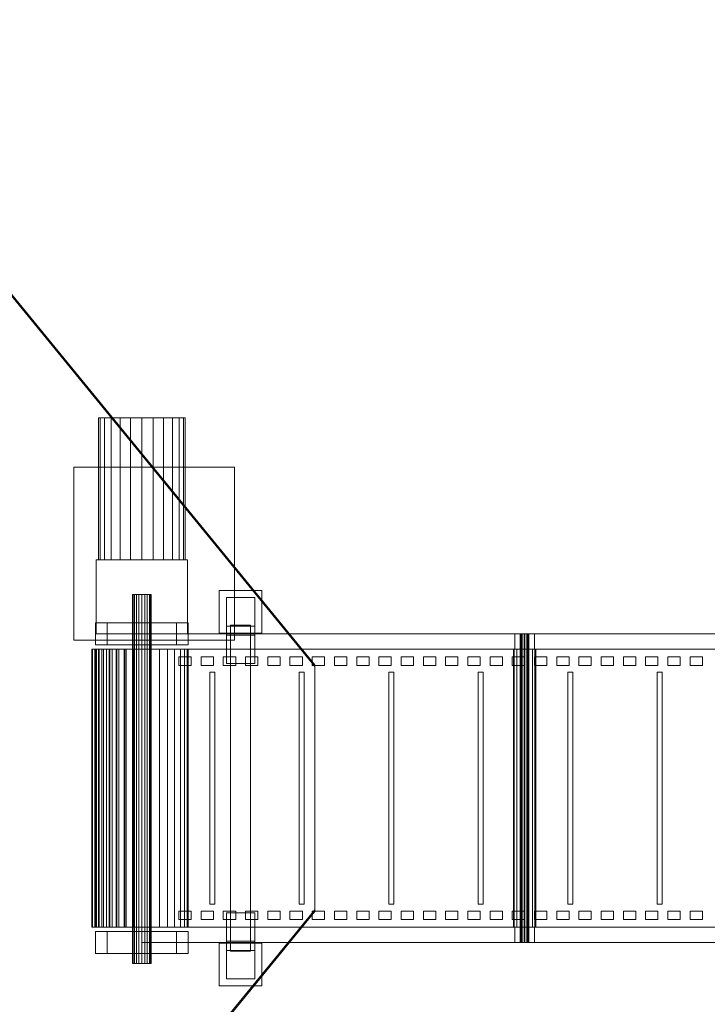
# Model space of a CAD drawing. Header units: millimetres. Extents: x -4738 to 65662, y -68080 to 6847.
# Tile 1046 of 1056: x 60863 to 61977, y -18350 to -16755. Entities that reach past the tile are written whole.
import ezdxf

# ---------------------------------------------------------------- set-up
doc = ezdxf.new("R2010")
doc.units = ezdxf.units.MM
doc.layers.add('superior_C04', color=7, linetype='Continuous', lineweight=0)
doc.layers.add('superior_secador', color=7, linetype='Continuous', lineweight=0)

msp = doc.modelspace()

# ---------------------------------------------------------------- linework, layer by layer
at = {"layer": 'superior_C04'}
for p, q in [((60993.519, -17400), (60991.134, -17400)), ((60991.134, -17400), (60991.134, -17630)), ((61000.512, -17400), (60993.519, -17400)), ((60993.519, -17400), (60993.519, -17630)), ((61011.636, -17400), (61000.512, -17400)), ((61000.512, -17400), (61000.512, -17630)), ((61026.134, -17400), (61011.636, -17400)), ((61011.636, -17400), (61011.636, -17630)), ((61043.017, -17400), (61026.134, -17400)), ((61026.134, -17400), (61026.134, -17630)), ((61061.134, -17400), (61043.017, -17400)), ((61043.017, -17400), (61043.017, -17630)), ((61079.251, -17400), (61061.134, -17400)), ((61061.134, -17400), (61061.134, -17630)), ((61096.134, -17400), (61079.251, -17400)), ((61079.251, -17400), (61079.251, -17630)), ((61110.631, -17400), (61096.134, -17400)), ((61096.134, -17400), (61096.134, -17630)), ((61121.756, -17400), (61110.631, -17400)), ((61110.631, -17400), (61110.631, -17630)), ((61128.749, -17400), (61121.756, -17400)), ((61121.756, -17400), (61121.756, -17630)), ((61128.749, -17400), (61131.134, -17400)), ((61128.749, -17400), (61128.749, -17630)), ((61131.134, -17630), (61131.134, -17400)), ((60951.134, -17760), (60951.134, -17480)), ((60951.134, -17480), (61211.134, -17480)), ((61211.134, -17480), (61211.134, -17760)), ((60987.134, -17750), (60987.134, -17630)), ((60987.134, -17630), (61135.134, -17630)), ((60993.519, -17630), (60991.134, -17630)), ((61000.512, -17630), (60993.519, -17630)), ((61011.636, -17630), (61000.512, -17630)), ((61026.134, -17630), (61011.636, -17630)), ((61043.017, -17630), (61026.134, -17630)), ((61061.134, -17630), (61043.017, -17630)), ((61079.251, -17630), (61061.134, -17630)), ((61096.134, -17630), (61079.251, -17630)), ((61110.631, -17630), (61096.134, -17630)), ((61121.756, -17630), (61110.631, -17630)), ((61128.749, -17630), (61121.756, -17630)), ((61131.134, -17630), (61128.749, -17630)), ((61135.134, -17630), (61135.134, -17750)), ((61046.868, -17686), (61046.134, -17686)), ((61046.134, -17686), (61046.134, -18284)), ((61048.999, -17686), (61046.868, -17686)), ((61046.868, -17686), (61046.868, -18284)), ((61052.317, -17686), (61048.999, -17686)), ((61048.999, -17686), (61048.999, -18284)), ((61056.499, -17686), (61052.317, -17686)), ((61052.317, -17686), (61052.317, -18284)), ((61061.134, -17686), (61056.499, -17686)), ((61056.499, -17686), (61056.499, -18284)), ((61065.769, -17686), (61061.134, -17686)), ((61061.134, -17686), (61061.134, -18284)), ((61069.951, -17686), (61065.769, -17686)), ((61065.769, -17686), (61065.769, -18284)), ((61073.269, -17686), (61069.951, -17686)), ((61069.951, -17686), (61069.951, -18284)), ((61075.4, -17686), (61073.269, -17686)), ((61073.269, -17686), (61073.269, -18284)), ((61075.4, -17686), (61076.134, -17686)), ((61075.4, -17686), (61075.4, -18284)), ((61076.134, -18284), (61076.134, -17686)), ((61186.634, -17748.782), (61186.634, -17679.782)), ((61186.634, -17679.782), (61255.634, -17679.782)), ((61255.634, -17679.782), (61255.634, -17748.782)), ((61198.134, -17737.282), (61198.134, -17691.282)), ((61198.134, -17691.282), (61244.134, -17691.282)), ((61198.134, -17691.282), (61198.134, -17752)), ((61244.134, -17691.282), (61244.134, -17737.282)), ((61244.134, -17752), (61244.134, -17691.282)), ((60986.134, -17768), (60986.134, -17732)), ((60986.134, -17732), (61136.134, -17732)), ((61005.134, -17768), (61005.134, -17732)), ((61005.134, -17732), (61117.134, -17732)), ((61117.134, -17732), (61117.134, -17768)), ((61136.134, -17732), (61136.134, -17768)), ((61244.134, -17737.282), (61198.134, -17737.282)), ((61198.134, -17798), (61198.134, -17737.282)), ((61204.884, -18263.86), (61204.884, -17736.14)), ((61204.884, -17736.14), (61237.384, -17736.14)), ((61237.384, -17736.14), (61237.384, -18263.86)), ((61244.134, -17737.282), (61244.134, -17798)), ((61135.134, -17750), (60987.134, -17750)), ((61061.134, -17775), (61061.134, -17750)), ((62061.134, -17750), (61061.134, -17750)), ((61255.634, -17748.782), (61186.634, -17748.782)), ((61244.134, -17752), (61198.134, -17752)), ((61198.134, -17752), (61198.134, -17798)), ((61244.134, -17798), (61244.134, -17752)), ((61665.134, -17775), (61665.134, -17750)), ((61665.134, -17750), (61697.134, -17750)), ((61674.667, -17750), (61674.134, -17750)), ((61674.134, -17750), (61674.134, -18250)), ((61676.184, -17750), (61674.667, -17750)), ((61674.667, -17750), (61674.667, -18250)), ((61678.455, -17750), (61676.184, -17750)), ((61676.184, -17750), (61676.184, -18250)), ((61681.134, -17750), (61678.455, -17750)), ((61678.455, -17750), (61678.455, -18250)), ((61683.813, -17750), (61681.134, -17750)), ((61681.134, -17750), (61681.134, -18250)), ((61686.084, -17750), (61683.813, -17750)), ((61683.813, -17750), (61683.813, -18250)), ((61687.601, -17750), (61686.084, -17750)), ((61686.084, -17750), (61686.084, -18250)), ((61687.601, -17750), (61688.134, -17750)), ((61687.601, -17750), (61687.601, -18250)), ((61688.134, -18250), (61688.134, -17750)), ((61697.134, -17750), (61697.134, -17775)), ((61211.134, -17760), (60951.134, -17760)), ((61136.134, -17768), (60986.134, -17768)), ((61117.134, -17768), (61005.134, -17768)), ((60981.364, -17775), (60980.134, -17775)), ((60980.134, -17775), (60980.134, -18225)), ((60986.134, -17775), (60980.134, -17775)), ((60985.019, -17775), (60981.364, -17775)), ((60981.364, -17775), (60981.364, -18225)), ((60987.273, -17775), (60981.364, -17775)), ((60990.986, -17775), (60985.019, -17775)), ((60985.019, -17775), (60985.019, -18225)), ((60990.657, -17775), (60985.019, -17775)), ((60987.575, -17775), (60986.134, -17775)), ((60986.134, -17775), (60986.134, -18225)), ((60987.273, -17775), (60986.134, -17775)), ((60990.657, -17775), (60987.273, -17775)), ((60987.273, -18225), (60987.273, -17775)), ((60991.843, -17775), (60987.575, -17775)), ((60987.575, -17775), (60987.575, -18225)), ((60996.182, -17775), (60990.657, -17775)), ((60990.657, -18225), (60990.657, -17775)), ((60999.084, -17775), (60990.986, -17775)), ((60990.986, -17775), (60990.986, -18225)), ((60996.182, -17775), (60990.986, -17775)), ((60998.774, -17775), (60991.843, -17775)), ((60991.843, -17775), (60991.843, -18225)), ((61003.681, -17775), (60996.182, -17775)), ((60996.182, -18225), (60996.182, -17775)), ((61008.101, -17775), (60998.774, -17775)), ((60998.774, -17775), (60998.774, -18225)), ((61009.068, -17775), (60999.084, -17775)), ((60999.084, -17775), (60999.084, -18225)), ((61003.681, -17775), (60999.084, -17775)), ((61012.925, -17775), (61003.681, -17775)), ((61003.681, -18225), (61003.681, -17775)), ((61019.466, -17775), (61008.101, -17775)), ((61008.101, -17775), (61008.101, -18225)), ((61020.634, -17775), (61009.068, -17775)), ((61009.068, -17775), (61009.068, -18225)), ((61012.925, -17775), (61009.068, -17775)), ((61023.634, -17775), (61012.925, -17775)), ((61012.925, -18225), (61012.925, -17775)), ((61032.433, -17775), (61019.466, -17775)), ((61019.466, -17775), (61019.466, -18225)), ((61033.43, -17775), (61020.634, -17775)), ((61020.634, -17775), (61020.634, -18225)), ((61023.634, -17775), (61020.634, -17775)), ((61035.482, -17775), (61023.634, -17775)), ((61023.634, -18225), (61023.634, -17775)), ((61046.502, -17775), (61032.433, -17775)), ((61032.433, -17775), (61032.433, -18225)), ((61047.068, -17775), (61033.43, -17775)), ((61033.43, -17775), (61033.43, -18225)), ((61035.482, -17775), (61033.43, -17775)), ((61048.11, -17775), (61035.482, -17775)), ((61035.482, -18225), (61035.482, -17775)), ((61061.134, -17775), (61046.502, -17775)), ((61046.502, -17775), (61046.502, -18225)), ((61061.134, -17775), (61047.068, -17775)), ((61047.068, -17775), (61047.068, -18225)), ((61048.11, -17775), (61047.068, -17775)), ((61061.134, -17775), (61048.11, -17775)), ((61048.11, -18225), (61048.11, -17775)), ((61061.134, -18225), (61061.134, -17775)), ((62061.134, -17775), (61061.134, -17775)), ((61075.766, -17775), (61061.134, -17775)), ((61089.835, -17775), (61075.766, -17775)), ((61075.766, -17775), (61075.766, -18225)), ((61102.802, -17775), (61089.835, -17775)), ((61089.835, -17775), (61089.835, -18225)), ((61114.167, -17775), (61102.802, -17775)), ((61102.802, -17775), (61102.802, -18225)), ((61123.494, -17775), (61114.167, -17775)), ((61114.167, -17775), (61114.167, -18225)), ((61130.425, -17775), (61123.494, -17775)), ((61123.494, -17775), (61123.494, -18225)), ((61134.693, -17775), (61130.425, -17775)), ((61130.425, -17775), (61130.425, -18225)), ((61134.693, -17775), (61136.134, -17775)), ((61134.693, -17775), (61134.693, -18225)), ((61136.134, -18225), (61136.134, -17775)), ((61664.504, -17775), (61663.134, -17775)), ((61663.134, -17775), (61663.134, -18225)), ((61668.406, -17775), (61664.504, -17775)), ((61664.504, -17775), (61664.504, -18225)), ((61697.134, -17775), (61665.134, -17775)), ((61674.246, -17775), (61668.406, -17775)), ((61668.406, -17775), (61668.406, -18225)), ((61681.134, -17775), (61674.246, -17775)), ((61674.246, -17775), (61674.246, -18225)), ((61688.022, -17775), (61681.134, -17775)), ((61681.134, -17775), (61681.134, -18225)), ((61693.862, -17775), (61688.022, -17775)), ((61688.022, -17775), (61688.022, -18225)), ((61697.764, -17775), (61693.862, -17775)), ((61693.862, -17775), (61693.862, -18225)), ((61697.764, -17775), (61699.134, -17775)), ((61697.764, -17775), (61697.764, -18225)), ((61699.134, -18225), (61699.134, -17775)), ((61121.134, -17801), (61121.134, -17787)), ((61141.134, -17787), (61121.134, -17787)), ((61121.134, -17801), (61141.134, -17801)), ((61141.134, -17801), (61141.134, -17787)), ((61157.134, -17801), (61157.134, -17787)), ((61177.134, -17787), (61157.134, -17787)), ((61157.134, -17801), (61177.134, -17801)), ((61177.134, -17801), (61177.134, -17787)), ((61193.134, -17801), (61193.134, -17787)), ((61213.134, -17787), (61193.134, -17787)), ((61193.134, -17801), (61213.134, -17801)), ((61198.134, -17798), (61244.134, -17798)), ((61213.134, -17801), (61213.134, -17787)), ((61229.134, -17801), (61229.134, -17787)), ((61249.134, -17787), (61229.134, -17787)), ((61229.134, -17801), (61249.134, -17801)), ((61249.134, -17801), (61249.134, -17787)), ((61265.134, -17801), (61265.134, -17787)), ((61285.134, -17787), (61265.134, -17787)), ((61265.134, -17801), (61285.134, -17801)), ((61285.134, -17801), (61285.134, -17787)), ((61301.134, -17801), (61301.134, -17787)), ((61321.134, -17787), (61301.134, -17787)), ((61301.134, -17801), (61321.134, -17801)), ((61321.134, -17801), (61321.134, -17787)), ((61337.134, -17801), (61337.134, -17787)), ((61357.134, -17787), (61337.134, -17787)), ((61337.134, -17801), (61357.134, -17801)), ((61357.134, -17801), (61357.134, -17787)), ((61373.134, -17801), (61373.134, -17787)), ((61393.134, -17787), (61373.134, -17787)), ((61373.134, -17801), (61393.134, -17801)), ((61393.134, -17801), (61393.134, -17787)), ((61409.134, -17801), (61409.134, -17787)), ((61429.134, -17787), (61409.134, -17787)), ((61409.134, -17801), (61429.134, -17801)), ((61429.134, -17801), (61429.134, -17787)), ((61445.134, -17801), (61445.134, -17787)), ((61465.134, -17787), (61445.134, -17787)), ((61445.134, -17801), (61465.134, -17801)), ((61465.134, -17801), (61465.134, -17787)), ((61481.134, -17801), (61481.134, -17787)), ((61501.134, -17787), (61481.134, -17787)), ((61481.134, -17801), (61501.134, -17801)), ((61501.134, -17801), (61501.134, -17787)), ((61517.134, -17801), (61517.134, -17787)), ((61537.134, -17787), (61517.134, -17787)), ((61517.134, -17801), (61537.134, -17801)), ((61537.134, -17801), (61537.134, -17787)), ((61553.134, -17801), (61553.134, -17787)), ((61573.134, -17787), (61553.134, -17787)), ((61553.134, -17801), (61573.134, -17801)), ((61573.134, -17801), (61573.134, -17787)), ((61589.134, -17801), (61589.134, -17787)), ((61609.134, -17787), (61589.134, -17787)), ((61589.134, -17801), (61609.134, -17801)), ((61609.134, -17801), (61609.134, -17787)), ((61625.134, -17801), (61625.134, -17787)), ((61645.134, -17787), (61625.134, -17787)), ((61625.134, -17801), (61645.134, -17801)), ((61645.134, -17801), (61645.134, -17787)), ((61661.134, -17801), (61661.134, -17787)), ((61681.134, -17787), (61661.134, -17787)), ((61661.134, -17801), (61681.134, -17801)), ((61681.134, -17801), (61681.134, -17787)), ((61697.134, -17801), (61697.134, -17787)), ((61717.134, -17787), (61697.134, -17787)), ((61697.134, -17801), (61717.134, -17801)), ((61717.134, -17801), (61717.134, -17787)), ((61733.134, -17801), (61733.134, -17787)), ((61753.134, -17787), (61733.134, -17787)), ((61733.134, -17801), (61753.134, -17801)), ((61753.134, -17801), (61753.134, -17787)), ((61769.134, -17801), (61769.134, -17787)), ((61789.134, -17787), (61769.134, -17787)), ((61769.134, -17801), (61789.134, -17801)), ((61789.134, -17801), (61789.134, -17787)), ((61805.134, -17801), (61805.134, -17787)), ((61825.134, -17787), (61805.134, -17787)), ((61805.134, -17801), (61825.134, -17801)), ((61825.134, -17801), (61825.134, -17787)), ((61841.134, -17801), (61841.134, -17787)), ((61861.134, -17787), (61841.134, -17787)), ((61841.134, -17801), (61861.134, -17801)), ((61861.134, -17801), (61861.134, -17787)), ((61877.134, -17801), (61877.134, -17787)), ((61897.134, -17787), (61877.134, -17787)), ((61877.134, -17801), (61897.134, -17801)), ((61897.134, -17801), (61897.134, -17787)), ((61913.134, -17801), (61913.134, -17787)), ((61933.134, -17787), (61913.134, -17787)), ((61913.134, -17801), (61933.134, -17801)), ((61933.134, -17801), (61933.134, -17787)), ((61949.134, -17801), (61949.134, -17787)), ((61969.134, -17787), (61949.134, -17787)), ((61949.134, -17801), (61969.134, -17801)), ((61969.134, -17801), (61969.134, -17787)), ((61171.134, -18188), (61171.134, -17812)), ((61179.134, -17812), (61171.134, -17812)), ((61179.134, -18188), (61179.134, -17812)), ((61316.134, -18188), (61316.134, -17812)), ((61324.134, -17812), (61316.134, -17812)), ((61324.134, -18188), (61324.134, -17812)), ((61461.134, -18188), (61461.134, -17812)), ((61469.134, -17812), (61461.134, -17812)), ((61469.134, -18188), (61469.134, -17812)), ((61606.134, -18188), (61606.134, -17812)), ((61614.134, -17812), (61606.134, -17812)), ((61614.134, -18188), (61614.134, -17812)), ((61751.134, -18188), (61751.134, -17812)), ((61759.134, -17812), (61751.134, -17812)), ((61759.134, -18188), (61759.134, -17812)), ((61896.134, -18188), (61896.134, -17812)), ((61904.134, -17812), (61896.134, -17812)), ((61904.134, -18188), (61904.134, -17812)), ((61121.134, -18213), (61121.134, -18199)), ((61141.134, -18199), (61121.134, -18199)), ((61141.134, -18213), (61141.134, -18199)), ((61157.134, -18213), (61157.134, -18199)), ((61177.134, -18199), (61157.134, -18199)), ((61171.134, -18188), (61179.134, -18188)), ((61177.134, -18213), (61177.134, -18199)), ((61193.134, -18213), (61193.134, -18199)), ((61213.134, -18199), (61193.134, -18199)), ((61213.134, -18213), (61213.134, -18199)), ((61229.134, -18213), (61229.134, -18199)), ((61249.134, -18199), (61229.134, -18199)), ((61249.134, -18213), (61249.134, -18199)), ((61265.134, -18213), (61265.134, -18199)), ((61285.134, -18199), (61265.134, -18199)), ((61285.134, -18213), (61285.134, -18199)), ((61301.134, -18213), (61301.134, -18199)), ((61321.134, -18199), (61301.134, -18199)), ((61316.134, -18188), (61324.134, -18188)), ((61321.134, -18213), (61321.134, -18199)), ((61337.134, -18213), (61337.134, -18199)), ((61357.134, -18199), (61337.134, -18199)), ((61357.134, -18213), (61357.134, -18199)), ((61373.134, -18213), (61373.134, -18199)), ((61393.134, -18199), (61373.134, -18199)), ((61393.134, -18213), (61393.134, -18199)), ((61409.134, -18213), (61409.134, -18199)), ((61429.134, -18199), (61409.134, -18199)), ((61429.134, -18213), (61429.134, -18199)), ((61445.134, -18213), (61445.134, -18199)), ((61465.134, -18199), (61445.134, -18199)), ((61461.134, -18188), (61469.134, -18188)), ((61465.134, -18213), (61465.134, -18199)), ((61481.134, -18213), (61481.134, -18199)), ((61501.134, -18199), (61481.134, -18199)), ((61501.134, -18213), (61501.134, -18199)), ((61517.134, -18213), (61517.134, -18199)), ((61537.134, -18199), (61517.134, -18199)), ((61537.134, -18213), (61537.134, -18199)), ((61553.134, -18213), (61553.134, -18199)), ((61573.134, -18199), (61553.134, -18199)), ((61573.134, -18213), (61573.134, -18199)), ((61589.134, -18213), (61589.134, -18199)), ((61609.134, -18199), (61589.134, -18199)), ((61606.134, -18188), (61614.134, -18188)), ((61609.134, -18213), (61609.134, -18199)), ((61625.134, -18213), (61625.134, -18199)), ((61645.134, -18199), (61625.134, -18199)), ((61645.134, -18213), (61645.134, -18199)), ((61661.134, -18213), (61661.134, -18199)), ((61681.134, -18199), (61661.134, -18199)), ((61681.134, -18213), (61681.134, -18199)), ((61697.134, -18213), (61697.134, -18199)), ((61717.134, -18199), (61697.134, -18199)), ((61717.134, -18213), (61717.134, -18199)), ((61733.134, -18213), (61733.134, -18199)), ((61753.134, -18199), (61733.134, -18199)), ((61751.134, -18188), (61759.134, -18188)), ((61753.134, -18213), (61753.134, -18199)), ((61769.134, -18213), (61769.134, -18199)), ((61789.134, -18199), (61769.134, -18199)), ((61789.134, -18213), (61789.134, -18199)), ((61805.134, -18213), (61805.134, -18199)), ((61825.134, -18199), (61805.134, -18199)), ((61825.134, -18213), (61825.134, -18199)), ((61841.134, -18213), (61841.134, -18199)), ((61861.134, -18199), (61841.134, -18199)), ((61861.134, -18213), (61861.134, -18199)), ((61877.134, -18213), (61877.134, -18199)), ((61897.134, -18199), (61877.134, -18199)), ((61896.134, -18188), (61904.134, -18188)), ((61897.134, -18213), (61897.134, -18199)), ((61913.134, -18213), (61913.134, -18199)), ((61933.134, -18199), (61913.134, -18199)), ((61933.134, -18213), (61933.134, -18199)), ((61949.134, -18213), (61949.134, -18199)), ((61969.134, -18199), (61949.134, -18199)), ((61969.134, -18213), (61969.134, -18199)), ((61121.134, -18213), (61141.134, -18213)), ((61157.134, -18213), (61177.134, -18213)), ((61193.134, -18213), (61213.134, -18213)), ((61244.134, -18202), (61198.134, -18202)), ((61198.134, -18202), (61198.134, -18248)), ((61198.134, -18262.718), (61198.134, -18202)), ((61229.134, -18213), (61249.134, -18213)), ((61244.134, -18248), (61244.134, -18202)), ((61244.134, -18202), (61244.134, -18262.718)), ((61265.134, -18213), (61285.134, -18213)), ((61301.134, -18213), (61321.134, -18213)), ((61337.134, -18213), (61357.134, -18213)), ((61373.134, -18213), (61393.134, -18213)), ((61409.134, -18213), (61429.134, -18213)), ((61445.134, -18213), (61465.134, -18213)), ((61481.134, -18213), (61501.134, -18213)), ((61517.134, -18213), (61537.134, -18213)), ((61553.134, -18213), (61573.134, -18213)), ((61589.134, -18213), (61609.134, -18213)), ((61625.134, -18213), (61645.134, -18213)), ((61661.134, -18213), (61681.134, -18213)), ((61697.134, -18213), (61717.134, -18213)), ((61733.134, -18213), (61753.134, -18213)), ((61769.134, -18213), (61789.134, -18213)), ((61805.134, -18213), (61825.134, -18213)), ((61841.134, -18213), (61861.134, -18213)), ((61877.134, -18213), (61897.134, -18213)), ((61913.134, -18213), (61933.134, -18213)), ((61949.134, -18213), (61969.134, -18213)), ((60981.364, -18225), (60980.134, -18225)), ((60980.134, -18225), (60986.134, -18225)), ((60985.019, -18225), (60981.364, -18225)), ((60981.364, -18225), (60987.273, -18225)), ((60990.986, -18225), (60985.019, -18225)), ((60985.019, -18225), (60990.657, -18225)), ((60987.575, -18225), (60986.134, -18225)), ((60986.134, -18225), (60987.273, -18225)), ((60986.134, -18268), (60986.134, -18232)), ((60986.134, -18232), (61136.134, -18232)), ((60987.273, -18225), (60990.657, -18225)), ((60991.843, -18225), (60987.575, -18225)), ((60990.657, -18225), (60996.182, -18225)), ((60999.084, -18225), (60990.986, -18225)), ((60990.986, -18225), (60996.182, -18225)), ((60998.774, -18225), (60991.843, -18225)), ((60996.182, -18225), (61003.681, -18225)), ((61008.101, -18225), (60998.774, -18225)), ((61009.068, -18225), (60999.084, -18225)), ((60999.084, -18225), (61003.681, -18225)), ((61003.681, -18225), (61012.925, -18225)), ((61005.134, -18268), (61005.134, -18232)), ((61005.134, -18232), (61117.134, -18232)), ((61019.466, -18225), (61008.101, -18225)), ((61020.634, -18225), (61009.068, -18225)), ((61009.068, -18225), (61012.925, -18225)), ((61012.925, -18225), (61023.634, -18225)), ((61032.433, -18225), (61019.466, -18225)), ((61033.43, -18225), (61020.634, -18225)), ((61020.634, -18225), (61023.634, -18225)), ((61023.634, -18225), (61035.482, -18225)), ((61046.502, -18225), (61032.433, -18225)), ((61047.068, -18225), (61033.43, -18225)), ((61033.43, -18225), (61035.482, -18225)), ((61035.482, -18225), (61048.11, -18225)), ((61061.134, -18225), (61046.502, -18225)), ((61061.134, -18225), (61047.068, -18225)), ((61047.068, -18225), (61048.11, -18225)), ((61048.11, -18225), (61061.134, -18225)), ((61061.134, -18225), (62061.134, -18225)), ((61061.134, -18250), (61061.134, -18225)), ((61075.766, -18225), (61061.134, -18225)), ((61089.835, -18225), (61075.766, -18225)), ((61102.802, -18225), (61089.835, -18225)), ((61114.167, -18225), (61102.802, -18225)), ((61123.494, -18225), (61114.167, -18225)), ((61117.134, -18232), (61117.134, -18268)), ((61130.425, -18225), (61123.494, -18225)), ((61134.693, -18225), (61130.425, -18225)), ((61136.134, -18225), (61134.693, -18225)), ((61136.134, -18232), (61136.134, -18268)), ((61664.504, -18225), (61663.134, -18225)), ((61668.406, -18225), (61664.504, -18225)), ((61665.134, -18250), (61665.134, -18225)), ((61665.134, -18225), (61697.134, -18225)), ((61674.246, -18225), (61668.406, -18225)), ((61681.134, -18225), (61674.246, -18225)), ((61688.022, -18225), (61681.134, -18225)), ((61693.862, -18225), (61688.022, -18225)), ((61697.764, -18225), (61693.862, -18225)), ((61697.134, -18225), (61697.134, -18250)), ((61699.134, -18225), (61697.764, -18225)), ((61198.134, -18248), (61244.134, -18248)), ((61198.134, -18248), (61198.134, -18308.718)), ((61244.134, -18308.718), (61244.134, -18248)), ((61061.134, -18250), (62061.134, -18250)), ((61186.634, -18320.218), (61186.634, -18251.218)), ((61186.634, -18251.218), (61255.634, -18251.218)), ((61198.134, -18308.718), (61198.134, -18262.718)), ((61198.134, -18262.718), (61244.134, -18262.718)), ((61237.384, -18263.86), (61204.884, -18263.86)), ((61244.134, -18262.718), (61244.134, -18308.718)), ((61255.634, -18251.218), (61255.634, -18320.218)), ((61697.134, -18250), (61665.134, -18250)), ((61674.667, -18250), (61674.134, -18250)), ((61676.184, -18250), (61674.667, -18250)), ((61678.455, -18250), (61676.184, -18250)), ((61681.134, -18250), (61678.455, -18250)), ((61683.813, -18250), (61681.134, -18250)), ((61686.084, -18250), (61683.813, -18250)), ((61687.601, -18250), (61686.084, -18250)), ((61688.134, -18250), (61687.601, -18250)), ((61136.134, -18268), (60986.134, -18268)), ((61117.134, -18268), (61005.134, -18268)), ((61046.868, -18284), (61046.134, -18284)), ((61048.999, -18284), (61046.868, -18284)), ((61052.317, -18284), (61048.999, -18284)), ((61056.499, -18284), (61052.317, -18284)), ((61061.134, -18284), (61056.499, -18284)), ((61065.769, -18284), (61061.134, -18284)), ((61069.951, -18284), (61065.769, -18284)), ((61073.269, -18284), (61069.951, -18284)), ((61075.4, -18284), (61073.269, -18284)), ((61076.134, -18284), (61075.4, -18284)), ((61244.134, -18308.718), (61198.134, -18308.718)), ((61255.634, -18320.218), (61186.634, -18320.218))]:
    msp.add_line(p, q, dxfattribs=at)
at = {"layer": 'superior_secador'}
for p, q in [((61341.134, -17800), (60486.134, -16755)), ((60486.134, -16758), (61341.134, -17803)), ((61341.134, -18200), (61341.134, -17800)), ((61341.134, -17803), (61341.134, -17800)), ((60486.134, -19242), (61341.134, -18197)), ((60486.134, -19245), (61341.134, -18200)), ((61341.134, -18197), (61341.134, -18200))]:
    msp.add_line(p, q, dxfattribs=at)

doc.saveas('drawing.dxf')
